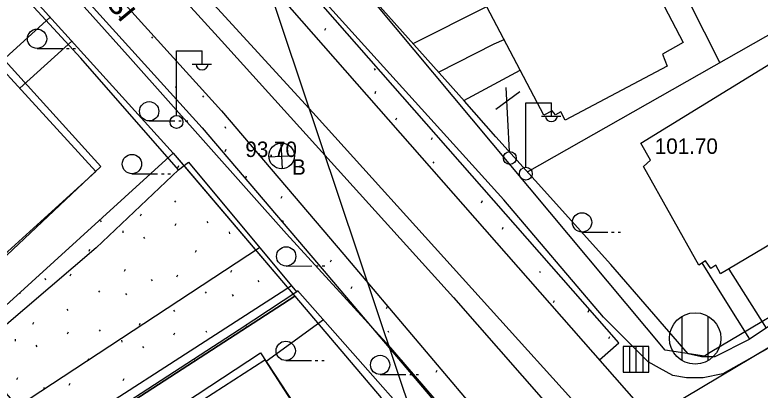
# Model space of a CAD drawing. Extents: x 412225 to 413380, y 4456471 to 4457189.
# Drawn here: x 412714.4 to 412772.4, y 4457061.2 to 4457090.4 of the extents above; entities that cross this region are included whole.
import ezdxf

# ---------------------------------------------------------------- set-up
doc = ezdxf.new("R2010")
doc.units = 0
for name, color, linetype in [('0_HALİHAZIR', 7, 'Continuous'), ('0_KADASTRO', 7, 'Continuous'), ('Level 27', 7, 'Continuous'), ('Level 41', 7, 'Continuous'), ('Level 57', 7, 'Continuous'), ('Level 59', 7, 'Continuous'), ('Level 62', 7, 'Continuous'), ('Level 8', 7, 'Continuous')]:
    doc.layers.add(name, color=color, linetype=linetype)

msp = doc.modelspace()

# ---------------------------------------------------------------- linework, layer by layer
at = {"layer": '0_HALİHAZIR'}
for p, q in [((412716.086, 4457087.79), (412718.086, 4457087.79)), ((412718.386, 4457087.79), (412718.586, 4457087.79)), ((412718.886, 4457087.79), (412719.086, 4457087.79)), ((412726.931, 4457082.59), (412726.931, 4457087.59)), ((412726.931, 4457087.59), (412728.931, 4457087.59)), ((412728.931, 4457086.59), (412728.931, 4457087.59)), ((412728.171, 4457086.55), (412729.671, 4457086.55)), ((412752.865, 4457079.752), (412752.601, 4457084.745)), ((412751.8, 4457083.05), (412753.66, 4457084.42)), ((412754.119, 4457078.558), (412754.119, 4457083.558)), ((412754.119, 4457083.558), (412756.119, 4457083.558)), ((412756.119, 4457082.558), (412756.119, 4457083.558)), ((412755.359, 4457082.518), (412756.859, 4457082.518)), ((412724.811, 4457082.142), (412726.811, 4457082.142)), ((412727.111, 4457082.142), (412727.311, 4457082.142)), ((412727.611, 4457082.142), (412727.811, 4457082.142)), ((412735.191, 4457078.416), (412735.085, 4457080.413)), ((412734.12, 4457079.351), (412736.117, 4457079.457)), ((412723.473, 4457078.036), (412725.473, 4457078.036)), ((412725.773, 4457078.036), (412725.973, 4457078.036)), ((412726.273, 4457078.036), (412726.473, 4457078.036)), ((412758.502, 4457073.496), (412760.502, 4457073.496)), ((412760.802, 4457073.496), (412761.002, 4457073.496)), ((412761.302, 4457073.496), (412761.502, 4457073.496)), ((412735.477, 4457070.85), (412737.477, 4457070.851)), ((412737.777, 4457070.851), (412737.977, 4457070.851)), ((412738.277, 4457070.851), (412738.477, 4457070.851)), ((412766.306, 4457063.487), (412766.306, 4457066.947)), ((412768.306, 4457063.487), (412768.306, 4457066.947)), ((412763.707, 4457064.576), (412761.707, 4457064.576)), ((412761.707, 4457064.576), (412761.707, 4457062.576)), ((412763.707, 4457064.576), (412761.707, 4457064.576)), ((412761.707, 4457064.576), (412761.707, 4457062.576)), ((412762.212, 4457062.576), (412762.212, 4457064.576)), ((412762.707, 4457062.576), (412762.707, 4457064.576)), ((412763.255, 4457062.576), (412763.255, 4457064.576)), ((412763.707, 4457062.576), (412763.707, 4457064.576)), ((412763.707, 4457062.576), (412763.707, 4457064.576)), ((412735.442, 4457063.498), (412737.442, 4457063.498)), ((412737.742, 4457063.498), (412737.942, 4457063.498)), ((412738.242, 4457063.498), (412738.442, 4457063.498)), ((412761.707, 4457062.576), (412763.707, 4457062.576)), ((412761.707, 4457062.576), (412763.707, 4457062.576)), ((412742.787, 4457062.403), (412744.787, 4457062.403)), ((412745.087, 4457062.403), (412745.287, 4457062.403)), ((412745.587, 4457062.403), (412745.787, 4457062.403))]:
    msp.add_line(p, q, dxfattribs=at)
for points in [[(412760.597, 4457057.302), (412737.807, 4457082.507), (412725.053, 4457096.478), (412702.86, 4457121.225), (412684.495, 4457141.69), (412664.069, 4457164.396), (412656.447, 4457172.689), (412655.87, 4457173.073), (412655.68, 4457173.156), (412655.425, 4457173.169), (412655.248, 4457173.057), (412654.964, 4457172.743), (412654.909, 4457172.624), (412654.897, 4457172.394), (412654.966, 4457172.098), (412655.043, 4457171.935), (412663.395, 4457162.69), (412677.972, 4457146.589), (412692.658, 4457130.251), (412716.693, 4457103.495), (412730.446, 4457088.387), (412748.495, 4457068.401), (412760.853, 4457054.305)], [(412693.328, 4457114.453), (412694.492, 4457115.068), (412695.736, 4457115.568), (412696.195, 4457115.629), (412696.723, 4457115.614), (412697.364, 4457115.408), (412698.092, 4457114.988), (412698.72, 4457114.549), (412707.799, 4457104.353), (412723.362, 4457087.002), (412735.509, 4457073.348), (412743.255, 4457064.858), (412750.684, 4457056.25)], [(412727.108, 4457078.339), (412719.494, 4457087.022), (412710.949, 4457096.289), (412704.773, 4457103.398)], [(412769.226, 4457086.678), (412760.848, 4457103.303)], [(412679.492, 4457100.883), (412685.765, 4457093.331), (412695.767, 4457081.892), (412711.944, 4457062.881), (412714.563, 4457059.918), (412733.403, 4457072.28)], [(412749.352, 4457083.675), (412741.031, 4457093.028)], [(412772.958, 4457064.417), (412769.47, 4457062.459), (412767.931, 4457062.138), (412766.64, 4457062.133), (412765.579, 4457062.336), (412764.525, 4457062.903), (412763.638, 4457063.4), (412760.181, 4457066.871), (412752.407, 4457076), (412738.601, 4457091.244)], [(412745.363, 4457088.158), (412751.093, 4457091.051)], [(412754.251, 4457078.177), (412774.913, 4457089.906)], [(412747.342, 4457085.934), (412751.66, 4457088.141), (412752.432, 4457088.49)], [(412777.432, 4457075.069), (412769.287, 4457070.237), (412768.909, 4457070.926), (412768.517, 4457070.655), (412768.099, 4457071.261), (412767.602, 4457070.922), (412763.283, 4457078.603), (412763.821, 4457079.098), (412763.079, 4457080.416), (412774.518, 4457087.434), (412775.34, 4457085.929), (412776.201, 4457086.553), (412777.537, 4457084.158)], [(412749.3, 4457083.733), (412753.68, 4457086.102)], [(412727.108, 4457078.339), (412720.677, 4457072.255), (412711.535, 4457064.458), (412695.861, 4457082.395), (412697.83, 4457084.291)], [(412771.52, 4457065.127), (412768.83, 4457063.771), (412767.808, 4457063.777), (412766.774, 4457064.026), (412760.747, 4457070.957), (412751.788, 4457080.916), (412749.352, 4457083.675)], [(412727.108, 4457078.339), (412727.87, 4457078.92), (412736.273, 4457068.834)], [(412771.565, 4457065.158), (412769.632, 4457068.219), (412767.862, 4457071.1)], [(412769.919, 4457070.612), (412772.82, 4457066.014)], [(412735.889, 4457069.296), (412712.998, 4457054.578), (412688.896, 4457040.68), (412688.846, 4457040.646), (412702.156, 4457025.684), (412702.983, 4457024.982), (412703.655, 4457024.557), (412704.543, 4457024.315), (412705.104, 4457024.334), (412705.619, 4457024.714)], [(412750.242, 4457053.211), (412736.364, 4457068.946)], [(412705.619, 4457024.714), (412696.306, 4457037.882), (412693.735, 4457041.769), (412719.148, 4457057.68), (412731.808, 4457065.9), (412736.393, 4457068.913)], [(412738.389, 4457066.65), (412733.918, 4457063.428)], [(412773.011, 4457066.144), (412771.52, 4457065.127)]]:
    msp.add_lwpolyline(points, dxfattribs=at)
for points in [[(412749.517, 4457094.064), (412750.173, 4457094.504), (412750.113, 4457094.97), (412750.506, 4457095.278), (412750.361, 4457095.749), (412758.315, 4457099.724), (412758.787, 4457098.737), (412760.485, 4457099.536), (412766.378, 4457088.241), (412764.759, 4457087.329), (412765.124, 4457086.396), (412757.182, 4457082.189), (412756.863, 4457082.839), (412756.436, 4457082.605), (412756.173, 4457082.924), (412755.522, 4457082.581)], [(412707.615, 4457093.43), (412721.053, 4457078.583), (412712.79, 4457070.837), (412699.306, 4457085.504)], [(412716.713, 4457053.072), (412733.49, 4457064.082), (412739.799, 4457054.433), (412722.975, 4457043.45)]]:
    msp.add_lwpolyline(points, close=True, dxfattribs=at)
for centre, radius in [((412716.086, 4457088.54), 0.75), ((412724.811, 4457082.892), 0.75), ((412726.941, 4457082.065), 0.5), ((412735.122, 4457079.422), 1), ((412723.473, 4457078.786), 0.75), ((412752.882, 4457079.252), 0.501), ((412754.129, 4457078.033), 0.5), ((412758.502, 4457074.246), 0.75), ((412735.477, 4457071.6), 0.75), ((412767.306, 4457065.217), 2), ((412735.442, 4457064.248), 0.75), ((412742.787, 4457063.153), 0.75)]:
    msp.add_circle(centre, radius, dxfattribs=at)
for centre in [(412728.931, 4457086.593), (412756.119, 4457082.562)]:
    msp.add_arc(centre, 0.474, 184.83843, 355.14641, dxfattribs=at)
at = {"layer": '0_KADASTRO'}
for points in [[(412679.801, 4457101.657), (412694.484, 4457115.229), (412695.104, 4457114.543), (412711.275, 4457096.665), (412726.691, 4457079.62), (412711.883, 4457066.181), (412696.526, 4457083.162), (412680.404, 4457100.989)], [(412740.943, 4457093.06), (412760.746, 4457102.966), (412779.657, 4457112.406), (412787.402, 4457077.706), (412785.283, 4457076.38), (412785.337, 4457074.13), (412777.213, 4457069.301), (412768.486, 4457064.113), (412768.025, 4457063.839), (412764.969, 4457064.293)], [(412648.699, 4457046.374), (412649.306, 4457046.925), (412654.025, 4457051.213), (412654.627, 4457051.76), (412672.943, 4457068.403), (412690.156, 4457084.044), (412677.17, 4457098.634), (412676.859, 4457098.984), (412679.801, 4457101.657), (412680.404, 4457100.989), (412696.526, 4457083.162), (412711.883, 4457066.181), (412726.691, 4457079.62), (412727.768, 4457078.353), (412736.14, 4457068.507), (412715.361, 4457055.043), (412694.972, 4457041.832), (412705.949, 4457025.019), (412705.176, 4457024.512), (412701.293, 4457021.967), (412698.715, 4457020.277), (412666.195, 4457056.65), (412651.296, 4457043.314), (412651.156, 4457043.479)], [(412694.972, 4457041.832), (412715.361, 4457055.043), (412736.14, 4457068.507), (412742.859, 4457060.585), (412745.985, 4457051.286), (412744.84, 4457050.509), (412726.191, 4457038.285), (412705.949, 4457025.019)]]:
    msp.add_lwpolyline(points, close=True, dxfattribs=at)
at = {"layer": 'Level 27'}
for points in [[(412764.059, 4457175.295), (412766.376, 4457166.536), (412769.957, 4457153.002), (412773.383, 4457139.524), (412777.117, 4457125.933), (412780.57, 4457112.882), (412779.657, 4457112.406), (412787.402, 4457077.706), (412785.283, 4457076.38), (412785.337, 4457074.13), (412777.213, 4457069.301), (412768.486, 4457064.113), (412768.025, 4457063.839)], [(412694.484, 4457115.229), (412695.104, 4457114.543), (412711.275, 4457096.665), (412726.691, 4457079.62), (412736.14, 4457068.507), (412742.859, 4457060.585)], [(412768.025, 4457063.839), (412764.969, 4457064.293), (412740.943, 4457093.06)]]:
    msp.add_lwpolyline(points, dxfattribs=at)
at = {"layer": 'Level 41'}
for p, q in [((412722.486, 4457090.29), (412722.556, 4457090.183)), ((412738.489, 4457089.209), (412738.559, 4457089.369)), ((412724.993, 4457088.688), (412725.063, 4457088.58)), ((412742.336, 4457086.211), (412742.407, 4457086.104)), ((412726.876, 4457084.733), (412726.947, 4457084.892)), ((412728.964, 4457084.096), (412729.034, 4457083.989)), ((412742.394, 4457084.289), (412742.466, 4457084.449)), ((412744.01, 4457082.229), (412744.082, 4457082.389)), ((412730.692, 4457081.696), (412730.762, 4457081.588)), ((412746.782, 4457080.699), (412746.852, 4457080.859)), ((412730.73, 4457079.773), (412730.804, 4457079.933)), ((412746.891, 4457078.962), (412746.962, 4457078.855)), ((412727.054, 4457078.504), (412727.126, 4457078.663)), ((412732.325, 4457077.697), (412732.399, 4457077.856)), ((412726.791, 4457075.916), (412726.861, 4457075.809)), ((412735.081, 4457076.139), (412735.153, 4457076.298)), ((412750.687, 4457075.779), (412750.759, 4457075.939)), ((412724.138, 4457074.75), (412724.211, 4457074.909)), ((412721.005, 4457074.399), (412721.075, 4457074.291)), ((412726.829, 4457073.994), (412726.903, 4457074.153)), ((412729.298, 4457074.314), (412729.368, 4457074.206)), ((412735.173, 4457074.401), (412735.242, 4457074.293)), ((412722.755, 4457073.59), (412722.771, 4457073.429)), ((412752.303, 4457073.719), (412752.375, 4457073.879)), ((412724.38, 4457073.103), (412724.449, 4457072.995)), ((412731.048, 4457073.505), (412731.064, 4457073.345)), ((412720.132, 4457072.002), (412720.205, 4457072.162)), ((412728.424, 4457071.917), (412728.498, 4457072.077)), ((412738.936, 4457071.179), (412739.009, 4457071.338)), ((412718.674, 4457070.079), (412718.747, 4457070.238)), ((412722.888, 4457070.444), (412722.959, 4457070.603)), ((412726.966, 4457069.994), (412727.039, 4457070.154)), ((412731.18, 4457070.359), (412731.252, 4457070.518)), ((412755.184, 4457070.452), (412755.255, 4457070.345)), ((412716.684, 4457069.892), (412716.754, 4457069.785)), ((412724.976, 4457069.807), (412725.046, 4457069.7)), ((412733.269, 4457069.722), (412733.339, 4457069.615)), ((412740.531, 4457069.103), (412740.604, 4457069.262)), ((412714.713, 4457068.75), (412714.756, 4457068.683)), ((412720.882, 4457068.919), (412720.952, 4457068.812)), ((412722.979, 4457068.706), (412723.049, 4457068.598)), ((412729.175, 4457068.835), (412729.245, 4457068.727)), ((412731.272, 4457068.621), (412731.342, 4457068.513)), ((412756.281, 4457067.998), (412756.352, 4457068.157)), ((412718.411, 4457067.492), (412718.481, 4457067.384)), ((412726.704, 4457067.407), (412726.774, 4457067.299)), ((412743.287, 4457067.544), (412743.358, 4457067.704)), ((412758.98, 4457067.269), (412759.052, 4457067.429)), ((412715.758, 4457066.326), (412715.831, 4457066.484)), ((412724.051, 4457066.241), (412724.124, 4457066.399)), ((412732.343, 4457066.156), (412732.416, 4457066.314)), ((412718.45, 4457065.569), (412718.523, 4457065.728)), ((412720.918, 4457065.889), (412720.988, 4457065.781)), ((412726.742, 4457065.484), (412726.816, 4457065.644)), ((412729.211, 4457065.804), (412729.281, 4457065.696)), ((412743.378, 4457065.806), (412743.448, 4457065.699)), ((412714.375, 4457065.165), (412714.392, 4457065.005)), ((412722.668, 4457065.08), (412722.684, 4457064.92)), ((412760.596, 4457065.209), (412760.668, 4457065.369)), ((412716, 4457064.678), (412716.069, 4457064.571)), ((412724.293, 4457064.593), (412724.362, 4457064.486)), ((412720.045, 4457063.493), (412720.118, 4457063.652)), ((412728.366, 4457063.47), (412728.411, 4457063.567)), ((412744.452, 4457063.345), (412744.522, 4457063.499)), ((412747.141, 4457062.585), (412747.215, 4457062.744)), ((412714.508, 4457062.019), (412714.58, 4457062.179)), ((412722.801, 4457061.934), (412722.872, 4457062.094)), ((412718.587, 4457061.57), (412718.659, 4457061.729)), ((412716.597, 4457061.382), (412716.667, 4457061.275)), ((412724.889, 4457061.297), (412724.926, 4457061.241))]:
    msp.add_line(p, q, dxfattribs=at)
at = {"layer": 'Level 57'}
for points in [[(412679.801, 4457101.657), (412680.404, 4457100.989), (412696.526, 4457083.162), (412711.883, 4457066.181), (412726.691, 4457079.62)], [(412705.949, 4457025.019), (412694.972, 4457041.832), (412715.361, 4457055.043), (412736.14, 4457068.507)]]:
    msp.add_lwpolyline(points, dxfattribs=at)
at = {"layer": 'Level 59'}
for p, q in [((412713.047, 4457086.537), (412717.111, 4457090.212)), ((412714.734, 4457084.691), (412718.789, 4457088.358))]:
    msp.add_line(p, q, dxfattribs=at)
for points in [[(412705.721, 4457091.73), (412707.12, 4457093.026), (412720.662, 4457078.201), (412713.24, 4457071.448), (412699.749, 4457086.216)], [(412717.996, 4457050.96), (412716.932, 4457052.659), (412733.813, 4457063.54), (412739.309, 4457055.009), (412722.499, 4457044.176)]]:
    msp.add_lwpolyline(points, dxfattribs=at)
at = {"layer": 'Level 62'}
msp.add_line((412759.859, 4457063.551), (412761.363, 4457064.869), dxfattribs=at)
for points in [[(412698.233, 4457118.537), (412714.983, 4457100.019), (412730.451, 4457082.917), (412739.951, 4457071.743), (412751.649, 4457057.951)], [(412696.711, 4457117.238), (412713.5, 4457098.677), (412728.947, 4457081.598), (412738.427, 4457070.448), (412750.124, 4457056.657)], [(412761.363, 4457064.869), (412735.743, 4457094.077)], [(412762.737, 4457060.271), (412734.256, 4457092.738)], [(412789.769, 4457074.438), (412778.235, 4457067.582), (412765.263, 4457059.87)]]:
    msp.add_lwpolyline(points, dxfattribs=at)
at = {"layer": 'Level 8'}
msp.add_lwpolyline([(412706.1, 4457175.965), (412751.217, 4457041.463), (412764.575, 4457001.385), (412790.361, 4457003.87), (412821.118, 4456953.851), (412699.954, 4456860.338), (412631.485, 4456804.219), (412585.777, 4456849.927), (412523.439, 4456912.266), (412460.309, 4456974.831), (412403.512, 4457031.625), (412342.192, 4457092.946), (412287.774, 4457146.913), (412253.259, 4457181.199)], dxfattribs=at)

# ---------------------------------------------------------------- texts
at = {"layer": '0_HALİHAZIR'}
msp.add_text('Hancý Caddesi', height=2, rotation=309.68324, dxfattribs=at).set_placement((412711.099, 4457103.69))
for s, p in [('93.70', (412732.3, 4457079.334)), ('101.70', (412764.164, 4457079.58)), ('B', (412735.93, 4457077.956))]:
    msp.add_text(s, height=1.2, dxfattribs=at).set_placement(p)

doc.saveas('drawing.dxf')
